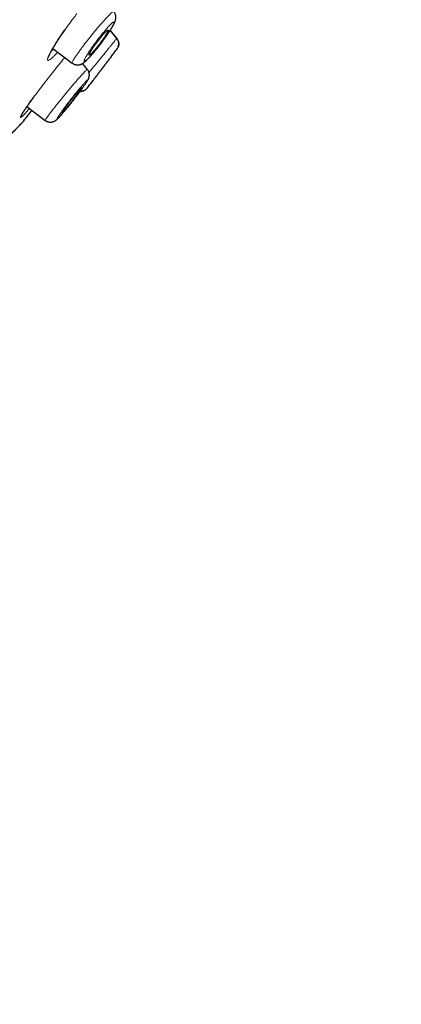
# Model space of a CAD drawing. Header units: millimetres. Extents: x 8 to 1023, y 12 to 832.
# Tile 647 of 656: x 986 to 1008, y 735 to 792. Entities that reach past the tile are written whole.
import ezdxf

# ---------------------------------------------------------------- set-up
doc = ezdxf.new("R2010")
doc.units = ezdxf.units.MM

msp = doc.modelspace()

# ---------------------------------------------------------------- linework, layer by layer
at = {"color": 7, "linetype": 'Continuous', "lineweight": 30}
for p, q in [((991.944, 790.766), (991.563, 791.234)), ((991.942, 790.765), (991.943, 790.766)), ((988.217, 790.124), (988.27, 790.176)), ((988.254, 790.188), (989.376, 789.345)), ((991.961, 790.158), (991.957, 790.153)), ((991.957, 790.153), (991.961, 790.158)), ((991.984, 790.194), (991.961, 790.158)), ((990.251, 788.985), (989.975, 789.324)), ((990.238, 787.908), (990.235, 787.903)), ((990.235, 787.903), (990.238, 787.908)), ((986.768, 786.835), (987.82, 786.045)), ((986.515, 785.936), (986.493, 785.911))]:
    msp.add_line(p, q, dxfattribs=at)
at = {"color": 8, "linetype": 'Continuous', "lineweight": 0}
msp.add_line((991.569, 791.243), (991.95, 790.774), dxfattribs=at)
at = {"color": 7, "linetype": 'Continuous', "lineweight": 30}
for radius, start, end in [(221.7, 322.78458, 322.93055), (221.7, 322.19672, 322.31658), (220, 321.19813, 321.42497)]:
    msp.add_arc((815.065, 923.794), radius, start, end, dxfattribs=at)
at = {"color": 8, "linetype": 'Continuous', "lineweight": 0}
for points, knots in [([(920.476, 762.052), (920.861, 762.354), (921.63, 762.957), (922.832, 763.923), (924.066, 764.935), (925.331, 765.994), (926.626, 767.101), (927.947, 768.253), (929.293, 769.449), (930.661, 770.689), (932.05, 771.971), (933.46, 773.291), (934.889, 774.647), (936.337, 776.038), (937.802, 777.459), (939.286, 778.906), (940.788, 780.375), (942.306, 781.861), (943.839, 783.362), (945.386, 784.872), (946.946, 786.391), (948.516, 787.915), (950.094, 789.441), (951.677, 790.967), (953.265, 792.49), (954.85, 794.011), (956.432, 795.526), (958.007, 797.036), (959.572, 798.538), (961.127, 800.029), (962.668, 801.51), (964.193, 802.977), (965.699, 804.429), (967.185, 805.865), (968.648, 807.282), (970.086, 808.679), (971.499, 810.051), (972.884, 811.397), (974.241, 812.715), (975.567, 814.003), (976.862, 815.259), (978.124, 816.481), (979.35, 817.667), (980.54, 818.816), (981.691, 819.924), (982.801, 820.991), (983.87, 822.014), (984.894, 822.992), (985.874, 823.925), (986.807, 824.811), (987.692, 825.65), (988.528, 826.439), (989.313, 827.179), (990.045, 827.867), (990.724, 828.503), (991.347, 829.086), (991.914, 829.615), (992.423, 830.09), (992.874, 830.511), (993.267, 830.876), (993.601, 831.187), (993.875, 831.442), (994.089, 831.64), (994.245, 831.784), (994.331, 831.864), (994.367, 831.898), (994.357, 831.888), (994.357, 831.888)], [0, 0, 0, 0, 0.015601, 0.031192, 0.046772, 0.062342, 0.077906, 0.093464, 0.10902, 0.124576, 0.140136, 0.155701, 0.171277, 0.186866, 0.202474, 0.218101, 0.233742, 0.249392, 0.26505, 0.280716, 0.296389, 0.312063, 0.327738, 0.343409, 0.359075, 0.37473, 0.390376, 0.406014, 0.421645, 0.437272, 0.452895, 0.468515, 0.484135, 0.499755, 0.515377, 0.531, 0.546624, 0.562251, 0.577879, 0.593511, 0.609145, 0.624781, 0.640418, 0.656056, 0.671696, 0.687336, 0.702976, 0.718615, 0.734254, 0.749892, 0.76553, 0.781166, 0.796802, 0.812436, 0.82807, 0.843703, 0.859335, 0.874966, 0.890596, 0.906225, 0.921854, 0.937483, 0.953111, 0.968739, 0.984368, 0.999997, 1, 1, 1, 1]), ([(921.11, 759.196), (921.275, 759.327), (921.606, 759.589), (922.111, 759.993), (922.622, 760.405), (923.14, 760.826), (923.665, 761.256), (924.186, 761.686), (924.702, 762.116), (925.214, 762.545), (925.73, 762.981), (926.251, 763.424), (926.797, 763.893), (927.369, 764.387), (927.967, 764.908), (928.57, 765.438), (929.178, 765.976), (929.79, 766.524), (930.408, 767.079), (931.03, 767.644), (931.646, 768.207), (932.255, 768.768), (932.858, 769.326), (933.465, 769.892), (934.075, 770.464), (934.689, 771.042), (935.294, 771.616), (935.891, 772.184), (936.479, 772.747), (937.069, 773.314), (937.663, 773.887), (938.282, 774.486), (938.927, 775.113), (939.599, 775.766), (940.275, 776.425), (940.953, 777.087), (941.635, 777.754), (942.32, 778.424), (943.008, 779.097), (943.687, 779.763), (944.358, 780.419), (945.02, 781.067), (945.684, 781.716), (946.351, 782.368), (947.02, 783.02), (947.678, 783.662), (948.325, 784.293), (948.961, 784.912), (949.599, 785.532), (950.238, 786.152), (950.903, 786.797), (951.594, 787.466), (952.312, 788.16), (953.03, 788.853), (953.75, 789.547), (954.47, 790.239), (955.19, 790.932), (955.911, 791.624), (956.618, 792.304), (957.313, 792.972), (957.995, 793.628), (958.677, 794.282), (959.357, 794.936), (960.035, 795.588), (960.7, 796.226), (961.35, 796.851), (961.985, 797.462), (962.618, 798.071), (963.25, 798.678), (963.903, 799.307), (964.579, 799.958), (965.275, 800.629), (965.969, 801.298), (966.659, 801.963), (967.345, 802.626), (968.027, 803.286), (968.705, 803.942), (969.368, 804.584), (970.016, 805.212), (970.648, 805.825), (971.275, 806.435), (971.898, 807.041), (972.517, 807.642), (973.119, 808.228), (973.705, 808.798), (974.274, 809.352), (974.84, 809.902), (975.4, 810.448), (975.978, 811.01), (976.571, 811.587), (977.18, 812.179), (977.782, 812.765), (978.378, 813.345), (978.968, 813.918), (979.55, 814.484), (980.126, 815.043), (980.686, 815.587), (981.229, 816.114), (981.757, 816.625), (982.278, 817.13), (982.792, 817.627), (983.299, 818.118), (983.79, 818.592), (984.264, 819.05), (984.723, 819.492), (985.174, 819.927), (985.619, 820.356), (986.074, 820.793), (986.538, 821.239), (987.01, 821.692), (987.473, 822.136), (987.927, 822.57), (988.372, 822.995), (988.807, 823.411), (989.233, 823.818), (989.643, 824.208), (990.037, 824.583), (990.415, 824.943), (990.784, 825.294), (991.144, 825.636), (991.495, 825.969), (991.831, 826.286), (992.151, 826.589), (992.457, 826.878), (992.754, 827.159), (993.042, 827.431), (993.333, 827.705), (993.625, 827.98), (993.916, 828.254), (994.196, 828.517), (994.465, 828.77), (994.722, 829.012), (994.968, 829.242), (995.202, 829.462), (995.422, 829.668), (995.627, 829.86), (995.817, 830.039), (995.998, 830.207), (996.167, 830.366), (996.326, 830.515), (996.472, 830.651), (996.605, 830.776), (996.726, 830.888), (996.837, 830.992), (996.939, 831.087), (997.034, 831.176), (997.122, 831.259), (997.202, 831.333), (997.269, 831.395), (997.324, 831.447), (997.367, 831.487), (997.398, 831.515), (997.417, 831.533), (997.419, 831.536), (997.42, 831.537)], [0, 0, 0, 0, 0.006532, 0.013065, 0.019599, 0.026134, 0.03267, 0.039204, 0.045365, 0.051525, 0.057684, 0.063843, 0.070002, 0.076875, 0.083748, 0.090621, 0.097494, 0.104366, 0.111239, 0.118112, 0.124985, 0.131517, 0.138049, 0.144581, 0.151114, 0.157647, 0.164181, 0.170342, 0.176503, 0.182666, 0.188829, 0.194992, 0.20187, 0.208747, 0.215624, 0.2225, 0.229375, 0.236249, 0.243123, 0.249997, 0.256529, 0.263061, 0.269593, 0.276125, 0.282657, 0.289189, 0.295348, 0.301507, 0.307667, 0.313827, 0.319987, 0.326862, 0.333739, 0.340616, 0.347494, 0.354372, 0.361251, 0.368128, 0.375004, 0.381538, 0.388072, 0.394605, 0.401137, 0.40767, 0.414202, 0.42036, 0.426519, 0.432677, 0.438836, 0.444995, 0.451868, 0.458742, 0.465616, 0.47249, 0.479365, 0.486241, 0.493117, 0.499994, 0.50653, 0.513067, 0.519604, 0.52614, 0.532675, 0.53921, 0.54537, 0.55153, 0.55769, 0.56385, 0.570009, 0.576883, 0.583757, 0.59063, 0.597504, 0.604377, 0.611251, 0.618125, 0.624999, 0.631532, 0.638065, 0.644599, 0.651133, 0.657667, 0.664203, 0.670366, 0.676529, 0.682693, 0.688856, 0.695017, 0.701894, 0.70877, 0.715645, 0.722519, 0.729394, 0.736268, 0.743142, 0.750015, 0.756547, 0.763079, 0.769612, 0.776144, 0.782676, 0.789209, 0.795368, 0.801528, 0.807689, 0.81385, 0.820011, 0.826888, 0.833767, 0.840646, 0.847525, 0.854402, 0.861279, 0.868155, 0.875031, 0.881564, 0.888097, 0.89463, 0.901163, 0.907695, 0.914227, 0.920386, 0.926545, 0.932704, 0.938863, 0.945023, 0.951897, 0.958772, 0.965647, 0.972523, 0.9794, 0.986277, 0.993155, 1, 1, 1, 1]), ([(1007.355, 816.908), (1007.35, 816.903), (1007.34, 816.893), (1007.259, 816.809), (1007.129, 816.673), (1006.946, 816.483), (1006.711, 816.238), (1006.429, 815.945), (1006.105, 815.609), (1005.743, 815.233), (1005.336, 814.811), (1004.886, 814.343), (1004.383, 813.82), (1003.824, 813.239), (1003.207, 812.597), (1002.544, 811.908), (1001.835, 811.171), (1001.079, 810.385), (1000.291, 809.567), (999.478, 808.722), (998.644, 807.856), (997.777, 806.955), (996.875, 806.018), (995.921, 805.026), (994.913, 803.978), (993.849, 802.873), (992.752, 801.732), (991.621, 800.556), (990.455, 799.344), (989.28, 798.123), (988.101, 796.898), (986.926, 795.677), (985.731, 794.436), (984.517, 793.174), (983.255, 791.863), (981.946, 790.502), (980.591, 789.094), (979.222, 787.671), (977.838, 786.233), (976.44, 784.78), (975.058, 783.344), (973.695, 781.928), (972.356, 780.536), (971.011, 779.139), (969.663, 777.737), (968.762, 776.801), (968.311, 776.332)], [0, 0, 0, 0, 0.023167, 0.046434, 0.069701, 0.092998, 0.116355, 0.139848, 0.161958, 0.183992, 0.205976, 0.227933, 0.249889, 0.273171, 0.296404, 0.319615, 0.342834, 0.36609, 0.38956, 0.41169, 0.433738, 0.455729, 0.477688, 0.49964, 0.522948, 0.546219, 0.569483, 0.592773, 0.616117, 0.639598, 0.66169, 0.683697, 0.705646, 0.727565, 0.749482, 0.772958, 0.796364, 0.819731, 0.843096, 0.866494, 0.889919, 0.911946, 0.933938, 0.955924, 0.977935, 1, 1, 1, 1]), ([(988.328, 790.318), (988.408, 790.446), (988.565, 790.695), (988.859, 791.128), (989.186, 791.583), (989.456, 791.946), (989.613, 792.147), (989.65, 792.195)], [0, 0, 0, 0, 0.238389, 0.465515, 0.691554, 0.926829, 1, 1, 1, 1]), ([(989.377, 789.347), (989.376, 789.347), (989.37, 789.349), (989.371, 789.366), (989.381, 789.402), (989.41, 789.463), (989.46, 789.551), (989.529, 789.662), (989.615, 789.792), (989.719, 789.941), (989.837, 790.104), (989.968, 790.28), (990.108, 790.464), (990.256, 790.655), (990.409, 790.849), (990.565, 791.043), (990.722, 791.233), (990.877, 791.417), (991.027, 791.592), (991.158, 791.741), (991.269, 791.864), (991.362, 791.965), (991.447, 792.054), (991.533, 792.14), (991.614, 792.217), (991.685, 792.278), (991.736, 792.314), (991.766, 792.326), (991.77, 792.317), (991.771, 792.314)], [0, 0, 0, 0, 0.0071844, 0.0382754, 0.0694439, 0.1110724, 0.1527244, 0.1943288, 0.2358582, 0.27731, 0.3187246, 0.3601142, 0.4014572, 0.442732, 0.4839527, 0.5252148, 0.5665731, 0.6080037, 0.6494561, 0.6908916, 0.7219717, 0.7530635, 0.7841785, 0.8153195, 0.8568245, 0.898233, 0.9394378, 0.9803768, 1, 1, 1, 1]), ([(990.851, 790.248), (990.879, 790.284), (990.935, 790.356), (991.02, 790.466), (991.104, 790.578), (991.186, 790.69), (991.266, 790.801), (991.342, 790.909), (991.414, 791.013), (991.481, 791.112), (991.543, 791.207), (991.599, 791.296), (991.648, 791.378), (991.692, 791.453), (991.728, 791.52), (991.756, 791.578), (991.776, 791.625), (991.788, 791.663), (991.791, 791.69), (991.786, 791.706), (991.773, 791.711), (991.752, 791.706), (991.724, 791.69), (991.687, 791.664), (991.643, 791.627), (991.592, 791.579), (991.535, 791.521), (991.471, 791.454), (991.402, 791.379), (991.328, 791.295), (991.251, 791.204), (991.17, 791.108), (991.088, 791.007), (991.004, 790.902), (990.919, 790.794), (990.835, 790.683), (990.751, 790.572), (990.668, 790.459), (990.588, 790.348), (990.511, 790.24), (990.44, 790.136), (990.373, 790.037), (990.311, 789.942), (990.255, 789.853), (990.206, 789.771), (990.162, 789.696), (990.126, 789.629), (990.098, 789.571), (990.077, 789.523), (990.066, 789.486), (990.062, 789.459), (990.067, 789.443), (990.08, 789.437), (990.101, 789.442), (990.13, 789.458), (990.166, 789.485), (990.21, 789.522), (990.261, 789.57), (990.319, 789.628), (990.383, 789.696), (990.452, 789.772), (990.526, 789.855), (990.604, 789.946), (990.684, 790.042), (990.767, 790.143), (990.823, 790.213), (990.851, 790.248)], [0, 0, 0, 0, 0.015601, 0.031132, 0.046741, 0.062575, 0.078384, 0.093962, 0.10946, 0.125031, 0.14064, 0.156161, 0.171738, 0.187514, 0.203294, 0.218858, 0.23436, 0.249951, 0.265412, 0.281137, 0.296789, 0.312422, 0.328327, 0.343927, 0.359382, 0.374857, 0.39047, 0.405989, 0.421567, 0.437357, 0.453183, 0.46877, 0.484276, 0.499862, 0.515489, 0.531044, 0.546676, 0.562534, 0.57837, 0.593955, 0.609439, 0.624977, 0.64061, 0.656143, 0.671719, 0.687481, 0.703337, 0.718937, 0.734431, 0.749976, 0.765596, 0.781123, 0.796706, 0.812493, 0.828305, 0.843878, 0.859372, 0.874949, 0.89038, 0.906154, 0.921796, 0.93743, 0.953329, 0.96895, 0.984452, 1, 1, 1, 1]), ([(988.546, 789.969), (988.53, 789.951), (988.456, 789.872), (988.344, 789.761), (988.214, 789.639), (988.111, 789.556), (988.033, 789.508), (987.981, 789.496), (987.955, 789.519), (987.952, 789.574), (987.975, 789.66), (988.024, 789.778), (988.099, 789.927), (988.199, 790.106), (988.284, 790.246), (988.328, 790.318)], [0, 0, 0, 0, 0.023963, 0.107924, 0.189095, 0.268778, 0.348349, 0.429188, 0.512612, 0.596407, 0.677491, 0.757095, 0.836519, 0.91707, 1, 1, 1, 1]), ([(990.345, 788.8), (990.376, 788.838), (990.456, 788.936), (990.592, 789.104), (990.751, 789.299), (990.91, 789.494), (991.065, 789.685), (991.214, 789.868), (991.354, 790.04), (991.484, 790.2), (991.602, 790.345), (991.705, 790.473), (991.792, 790.58), (991.862, 790.666), (991.911, 790.726), (991.938, 790.759), (991.941, 790.764), (991.942, 790.765)], [0, 0, 0, 0, 0.044259, 0.116733, 0.190079, 0.263396, 0.335761, 0.407554, 0.479118, 0.550788, 0.622917, 0.695215, 0.767103, 0.8388, 0.91051, 0.982453, 1, 1, 1, 1]), ([(988.159, 790.02), (988.181, 790.037), (988.22, 790.066), (988.278, 790.125), (988.304, 790.151)], [0, 0, 0, 0, 0.551759, 1, 1, 1, 1]), ([(991.957, 790.153), (991.957, 790.153), (991.955, 790.151), (991.945, 790.137), (991.924, 790.11), (991.895, 790.072), (991.859, 790.024), (991.815, 789.967), (991.765, 789.902), (991.708, 789.828), (991.646, 789.747), (991.579, 789.658), (991.505, 789.563), (991.428, 789.462), (991.347, 789.356), (991.265, 789.249), (991.182, 789.141), (991.099, 789.031), (991.015, 788.922), (990.932, 788.813), (990.85, 788.706), (990.769, 788.601), (990.692, 788.5), (990.619, 788.405), (990.551, 788.316), (990.488, 788.234), (990.431, 788.16), (990.381, 788.094), (990.337, 788.037), (990.3, 787.989), (990.271, 787.951), (990.251, 787.924), (990.24, 787.91), (990.239, 787.908), (990.238, 787.908)], [0, 0, 0, 0, 0.003269, 0.036011, 0.069041, 0.102686, 0.136154, 0.169149, 0.201992, 0.235005, 0.267684, 0.300412, 0.333519, 0.367323, 0.400967, 0.434032, 0.466829, 0.499674, 0.532541, 0.565331, 0.59837, 0.631976, 0.665627, 0.698699, 0.731509, 0.76438, 0.79753, 0.830479, 0.863555, 0.897086, 0.930703, 0.963782, 0.996647, 1, 1, 1, 1]), ([(987.136, 787.349), (987.187, 787.418), (987.288, 787.555), (987.451, 787.773), (987.622, 787.998), (987.799, 788.228), (987.979, 788.461), (988.16, 788.692), (988.342, 788.921), (988.521, 789.146), (988.697, 789.362), (988.84, 789.537), (988.92, 789.633), (988.948, 789.667)], [0, 0, 0, 0, 0.095709, 0.190267, 0.284743, 0.38021, 0.475882, 0.570499, 0.66508, 0.760646, 0.856009, 0.950438, 1, 1, 1, 1]), ([(987.821, 786.047), (987.82, 786.047), (987.816, 786.047), (987.823, 786.064), (987.842, 786.098), (987.88, 786.157), (987.941, 786.243), (988.014, 786.342), (988.092, 786.446), (988.172, 786.551), (988.261, 786.665), (988.368, 786.801), (988.495, 786.96), (988.642, 787.143), (988.795, 787.331), (988.951, 787.521), (989.109, 787.712), (989.266, 787.9), (989.42, 788.082), (989.568, 788.255), (989.695, 788.402), (989.802, 788.524), (989.891, 788.624), (989.971, 788.713), (990.05, 788.799), (990.123, 788.877), (990.186, 788.939), (990.225, 788.974), (990.246, 788.988), (990.249, 788.985), (990.25, 788.984)], [0, 0, 0, 0, 0.012694, 0.043944, 0.075214, 0.116936, 0.158674, 0.200383, 0.231641, 0.262876, 0.294096, 0.325321, 0.366939, 0.408489, 0.449878, 0.491025, 0.532113, 0.57348, 0.61504, 0.656643, 0.698128, 0.729098, 0.759938, 0.790843, 0.821853, 0.863326, 0.904891, 0.946471, 0.97765, 1, 1, 1, 1]), ([(990.247, 788.325), (990.251, 788.333), (990.259, 788.351), (990.261, 788.364), (990.255, 788.368), (990.24, 788.36), (990.217, 788.342), (990.187, 788.314), (990.148, 788.275), (990.102, 788.225), (990.05, 788.167), (989.991, 788.1), (989.925, 788.024), (989.854, 787.94), (989.779, 787.85), (989.7, 787.755), (989.619, 787.656), (989.536, 787.552), (989.451, 787.445), (989.365, 787.337), (989.279, 787.227), (989.194, 787.117), (989.111, 787.009), (989.03, 786.903), (988.954, 786.801), (988.882, 786.704), (988.815, 786.611), (988.753, 786.525), (988.696, 786.445), (988.646, 786.373), (988.603, 786.309), (988.567, 786.253), (988.54, 786.208), (988.521, 786.174), (988.51, 786.149), (988.508, 786.135), (988.514, 786.132), (988.529, 786.139), (988.551, 786.157), (988.582, 786.186), (988.62, 786.225), (988.666, 786.274), (988.719, 786.332), (988.778, 786.4), (988.844, 786.476), (988.915, 786.559), (988.99, 786.649), (989.068, 786.744), (989.149, 786.844), (989.233, 786.947), (989.318, 787.054), (989.403, 787.162), (989.489, 787.272), (989.574, 787.382), (989.658, 787.491), (989.738, 787.596), (989.814, 787.698), (989.886, 787.795), (989.954, 787.887), (990.016, 787.974), (990.072, 788.054), (990.122, 788.126), (990.166, 788.191), (990.202, 788.246), (990.229, 788.292), (990.241, 788.314), (990.247, 788.325)], [0, 0, 0, 0, 0.015636, 0.031188, 0.046807, 0.062642, 0.078441, 0.094012, 0.109513, 0.125103, 0.140643, 0.156136, 0.171734, 0.187585, 0.203394, 0.218959, 0.234438, 0.249988, 0.265444, 0.281214, 0.296837, 0.312441, 0.328334, 0.343939, 0.359411, 0.374905, 0.390539, 0.406071, 0.421647, 0.437412, 0.453231, 0.468819, 0.484329, 0.499918, 0.51556, 0.531113, 0.546731, 0.562566, 0.578452, 0.594055, 0.609533, 0.625048, 0.640647, 0.656163, 0.671746, 0.687544, 0.703307, 0.718866, 0.734376, 0.749995, 0.765524, 0.781013, 0.796611, 0.812465, 0.828284, 0.843857, 0.859337, 0.874879, 0.890347, 0.906113, 0.921746, 0.937346, 0.953306, 0.968964, 0.984475, 1, 1, 1, 1]), ([(986.914, 786.725), (986.896, 786.705), (986.826, 786.625), (986.724, 786.511), (986.618, 786.397), (986.539, 786.317), (986.481, 786.263), (986.438, 786.228), (986.406, 786.21), (986.391, 786.216), (986.4, 786.255), (986.436, 786.327), (986.496, 786.429), (986.581, 786.562), (986.689, 786.724), (986.819, 786.911), (986.967, 787.118), (987.08, 787.272), (987.136, 787.349)], [0, 0, 0, 0, 0.023718, 0.093128, 0.162734, 0.215328, 0.267421, 0.319475, 0.371957, 0.442128, 0.511573, 0.581329, 0.651218, 0.72062, 0.790609, 0.86064, 0.930099, 1, 1, 1, 1])]:
    msp.add_open_spline(points, degree=3, knots=knots, dxfattribs=at)
at = {"color": 7, "linetype": 'Continuous', "lineweight": 30}
for points, knots in [([(994.358, 831.886), (994.066, 831.708), (993.22, 831.19), (991.829, 830.315), (990.182, 829.264), (988.545, 828.198), (986.916, 827.119), (985.295, 826.027), (983.629, 824.887), (981.917, 823.697), (980.161, 822.458), (978.414, 821.206), (976.675, 819.942), (974.944, 818.666), (973.222, 817.379), (971.509, 816.08), (969.803, 814.771), (968.106, 813.451), (966.426, 812.129), (964.765, 810.804), (963.121, 809.478), (961.485, 808.142), (959.783, 806.736), (958.016, 805.258), (956.185, 803.707), (954.366, 802.144), (952.556, 800.57), (950.757, 798.984), (948.969, 797.387), (947.191, 795.778), (945.397, 794.132), (943.585, 792.448), (941.758, 790.725), (939.944, 788.989), (938.141, 787.239), (936.351, 785.476), (934.63, 783.754), (932.975, 782.075), (931.386, 780.439), (929.809, 778.792), (928.244, 777.131), (927.179, 775.99), (926.639, 775.4), (926.612, 775.37)], [0, 0, 0, 0, 0.0115709, 0.0336495, 0.0557295, 0.0778111, 0.0998945, 0.1219795, 0.144066, 0.1683622, 0.1926589, 0.216956, 0.2412539, 0.2655527, 0.2898526, 0.3141539, 0.3384564, 0.3627602, 0.3870652, 0.4109369, 0.4348087, 0.4586798, 0.4825497, 0.509672, 0.5367906, 0.5639045, 0.5910128, 0.6181159, 0.6452151, 0.6723114, 0.699406, 0.7277903, 0.7561755, 0.784563, 0.8129538, 0.8413489, 0.869749, 0.8955164, 0.9212898, 0.9470701, 0.9728583, 0.9986536, 1, 1, 1, 1]), ([(936.072, 745.296), (936.47, 745.71), (937.266, 746.537), (938.531, 747.852), (939.846, 749.218), (941.213, 750.639), (942.628, 752.11), (944.089, 753.627), (945.592, 755.19), (947.135, 756.793), (948.715, 758.435), (950.33, 760.114), (951.977, 761.825), (953.651, 763.565), (955.351, 765.332), (957.073, 767.121), (958.813, 768.929), (960.569, 770.754), (962.336, 772.591), (964.113, 774.437), (965.895, 776.289), (967.68, 778.143), (969.463, 779.997), (971.242, 781.845), (973.013, 783.686), (974.773, 785.515), (976.519, 787.329), (978.247, 789.125), (979.954, 790.899), (981.637, 792.649), (983.293, 794.369), (984.919, 796.059), (986.511, 797.713), (988.066, 799.329), (989.583, 800.905), (991.057, 802.438), (992.487, 803.924), (993.87, 805.361), (995.203, 806.746), (996.483, 808.076), (997.708, 809.349), (998.875, 810.562), (999.982, 811.713), (1001.029, 812.8), (1002.012, 813.822), (1002.93, 814.777), (1003.782, 815.662), (1004.565, 816.476), (1005.278, 817.216), (1005.919, 817.882), (1006.486, 818.472), (1006.98, 818.985), (1007.4, 819.422), (1007.745, 819.78), (1008.015, 820.061), (1008.206, 820.259), (1008.319, 820.376), (1008.333, 820.391), (1008.339, 820.397)], [0, 0, 0, 0, 0.017949, 0.035899, 0.053848, 0.071796, 0.089744, 0.107692, 0.12564, 0.143589, 0.161537, 0.179486, 0.197437, 0.215386, 0.233334, 0.251282, 0.269229, 0.287177, 0.305125, 0.323073, 0.341022, 0.358972, 0.376921, 0.39487, 0.412819, 0.430768, 0.448717, 0.466666, 0.484614, 0.502563, 0.520512, 0.538461, 0.55641, 0.574358, 0.592307, 0.610256, 0.628204, 0.646152, 0.664101, 0.682049, 0.699998, 0.717947, 0.735896, 0.753845, 0.771794, 0.789744, 0.807694, 0.825644, 0.843594, 0.861544, 0.879492, 0.897439, 0.915386, 0.933333, 0.951281, 0.969228, 0.987177, 1, 1, 1, 1]), ([(1007.955, 818.001), (1007.952, 817.998), (1007.945, 817.991), (1007.888, 817.932), (1007.79, 817.829), (1007.651, 817.684), (1007.472, 817.497), (1007.253, 817.27), (1007.003, 817.01), (1006.727, 816.723), (1006.428, 816.413), (1006.098, 816.07), (1005.737, 815.696), (1005.346, 815.29), (1004.909, 814.836), (1004.424, 814.332), (1003.889, 813.776), (1003.319, 813.183), (1002.715, 812.556), (1002.077, 811.894), (1001.405, 811.195), (1000.718, 810.481), (1000.021, 809.757), (999.319, 809.027), (998.591, 808.271), (997.839, 807.489), (997.061, 806.68), (996.236, 805.823), (995.362, 804.914), (994.437, 803.952), (993.486, 802.964), (992.51, 801.949), (991.508, 800.907), (990.479, 799.838), (989.455, 798.773), (988.439, 797.719), (987.439, 796.68), (986.426, 795.627), (985.399, 794.56), (984.358, 793.479), (983.274, 792.352), (982.146, 791.179), (980.973, 789.96), (979.787, 788.728), (978.588, 787.481), (977.377, 786.222), (976.151, 784.948), (974.948, 783.698), (973.773, 782.477), (972.63, 781.29), (971.486, 780.102), (970.341, 778.911), (969.193, 777.72), (968.012, 776.492), (966.798, 775.23), (965.552, 773.935), (964.307, 772.641), (963.064, 771.348), (961.822, 770.056), (960.582, 768.768), (959.383, 767.522), (958.228, 766.322), (957.119, 765.17), (956.021, 764.03), (954.935, 762.902), (953.86, 761.785), (952.764, 760.646), (951.65, 759.488), (950.519, 758.312), (949.404, 757.153), (948.306, 756.011), (947.224, 754.886), (946.161, 753.781), (945.15, 752.731), (944.191, 751.735), (943.283, 750.792), (942.397, 749.871), (941.532, 748.973), (940.688, 748.096), (939.842, 747.217), (938.997, 746.339), (938.155, 745.464), (937.342, 744.619), (936.558, 743.803), (935.802, 743.016), (935.077, 742.263), (934.405, 741.565), (933.785, 740.921), (933.213, 740.327), (932.671, 739.764), (932.158, 739.231), (931.675, 738.729), (931.208, 738.243), (930.76, 737.778), (930.336, 737.336), (929.949, 736.934), (929.599, 736.571), (929.287, 736.247), (929.014, 735.962), (928.785, 735.725), (928.599, 735.531), (928.451, 735.377), (928.335, 735.257), (928.254, 735.173), (928.205, 735.122), (928.199, 735.116), (928.196, 735.113)], [0, 0, 0, 0, 0.006135, 0.016217, 0.026304, 0.036404, 0.046526, 0.05668, 0.066818, 0.076063, 0.085274, 0.094459, 0.103624, 0.112777, 0.121925, 0.132049, 0.142136, 0.152197, 0.162242, 0.172278, 0.182316, 0.192415, 0.201667, 0.210899, 0.22012, 0.229337, 0.238557, 0.247788, 0.257826, 0.267851, 0.277872, 0.2879, 0.297944, 0.308013, 0.318163, 0.32745, 0.336704, 0.345934, 0.355148, 0.364354, 0.37356, 0.38357, 0.393569, 0.40357, 0.413583, 0.423618, 0.433687, 0.443825, 0.453097, 0.462341, 0.471565, 0.480779, 0.489991, 0.49921, 0.509223, 0.519234, 0.529254, 0.539294, 0.549365, 0.55948, 0.569605, 0.578847, 0.588061, 0.597255, 0.606437, 0.615617, 0.624803, 0.634833, 0.644865, 0.654907, 0.664972, 0.675069, 0.685209, 0.695303, 0.70451, 0.713698, 0.722877, 0.732052, 0.741232, 0.750423, 0.760451, 0.770488, 0.780541, 0.790622, 0.80074, 0.810904, 0.821006, 0.830215, 0.839407, 0.848589, 0.857768, 0.86695, 0.876144, 0.886219, 0.896279, 0.906334, 0.916393, 0.926465, 0.936559, 0.946628, 0.955831, 0.965027, 0.974221, 0.983422, 0.992637, 1, 1, 1, 1]), ([(968.171, 776.466), (968.655, 776.968), (969.621, 777.972), (971.066, 779.474), (972.506, 780.971), (973.942, 782.463), (975.372, 783.948), (976.766, 785.398), (978.123, 786.808), (979.44, 788.177), (980.744, 789.532), (982.036, 790.874), (983.333, 792.223), (984.634, 793.574), (985.933, 794.925), (987.21, 796.252), (988.465, 797.556), (989.697, 798.835), (990.879, 800.064), (992.01, 801.239), (993.088, 802.36), (994.136, 803.449), (995.154, 804.508), (996.157, 805.55), (997.14, 806.572), (998.102, 807.571), (999.025, 808.53), (999.91, 809.449), (1000.754, 810.326), (1001.541, 811.144), (1002.27, 811.902), (1002.942, 812.601), (1003.574, 813.257), (1004.163, 813.87), (1004.719, 814.447), (1005.237, 814.986), (1005.715, 815.482), (1006.144, 815.927), (1006.524, 816.321), (1006.853, 816.663), (1007.126, 816.946), (1007.344, 817.174), (1007.51, 817.347), (1007.63, 817.473), (1007.697, 817.543), (1007.726, 817.573), (1007.718, 817.564), (1007.717, 817.564)], [0, 0, 0, 0, 0.023349, 0.046639, 0.069907, 0.093188, 0.116518, 0.139906, 0.161922, 0.183919, 0.205924, 0.227969, 0.25008, 0.273275, 0.296464, 0.319678, 0.342952, 0.366316, 0.389757, 0.411813, 0.433839, 0.455863, 0.47791, 0.500007, 0.523173, 0.546351, 0.569571, 0.592863, 0.616255, 0.639678, 0.661697, 0.683692, 0.705687, 0.727708, 0.74978, 0.772936, 0.796126, 0.819382, 0.842731, 0.866202, 0.889712, 0.911768, 0.933753, 0.955691, 0.977606, 0.999524, 1, 1, 1, 1]), ([(989.376, 789.345), (989.395, 789.333), (989.43, 789.308), (989.484, 789.282), (989.534, 789.264), (989.576, 789.253), (989.61, 789.247), (989.646, 789.243), (989.688, 789.241), (989.741, 789.244), (989.792, 789.252), (989.837, 789.263), (989.874, 789.276), (989.912, 789.291), (989.951, 789.31), (989.992, 789.333), (990.031, 789.359), (990.07, 789.388), (990.107, 789.418), (990.141, 789.447), (990.175, 789.478), (990.208, 789.509), (990.245, 789.545), (990.283, 789.584), (990.32, 789.622), (990.353, 789.657), (990.382, 789.688), (990.407, 789.716), (990.432, 789.743), (990.457, 789.771), (990.493, 789.813), (990.543, 789.87), (990.604, 789.942), (990.664, 790.015), (990.726, 790.09), (990.793, 790.173), (990.867, 790.266), (990.944, 790.365), (991.022, 790.466), (991.099, 790.569), (991.173, 790.669), (991.241, 790.763), (991.303, 790.85), (991.364, 790.936), (991.427, 791.028), (991.488, 791.119), (991.546, 791.207), (991.595, 791.284), (991.637, 791.35), (991.672, 791.409), (991.699, 791.455), (991.72, 791.492), (991.736, 791.521), (991.751, 791.548), (991.764, 791.573), (991.777, 791.597), (991.79, 791.624), (991.805, 791.654), (991.819, 791.686), (991.833, 791.718), (991.844, 791.748), (991.854, 791.775), (991.863, 791.803), (991.871, 791.835), (991.88, 791.875), (991.888, 791.926), (991.891, 791.981), (991.889, 792.033), (991.882, 792.083), (991.869, 792.138), (991.848, 792.197), (991.817, 792.259), (991.788, 792.297), (991.774, 792.317)], [0, 0, 0, 0, 0.012975, 0.02466, 0.034826, 0.043305, 0.049987, 0.054859, 0.064416, 0.07568, 0.086863, 0.096654, 0.105268, 0.113406, 0.1252, 0.138586, 0.15502, 0.170324, 0.185208, 0.202633, 0.215135, 0.229359, 0.245373, 0.261626, 0.275804, 0.288588, 0.299085, 0.308099, 0.317054, 0.325975, 0.334865, 0.355695, 0.376364, 0.395019, 0.413795, 0.434397, 0.457151, 0.482064, 0.504493, 0.528465, 0.553919, 0.573916, 0.594693, 0.616185, 0.636959, 0.662682, 0.686183, 0.707489, 0.726622, 0.743718, 0.760554, 0.770123, 0.779798, 0.789277, 0.797967, 0.805992, 0.815352, 0.826031, 0.838377, 0.850241, 0.860973, 0.870569, 0.879415, 0.889207, 0.899807, 0.914659, 0.928678, 0.937973, 0.948103, 0.959467, 0.972004, 0.985582, 1, 1, 1, 1]), ([(988.348, 790.345), (988.374, 790.386), (988.425, 790.468), (988.506, 790.595), (988.589, 790.722), (988.673, 790.848), (988.756, 790.972), (988.839, 791.092), (988.905, 791.188), (988.944, 791.243), (988.956, 791.259)], [0, 0, 0, 0, 0.153149, 0.300563, 0.442282, 0.578319, 0.708677, 0.833359, 0.952373, 1, 1, 1, 1]), ([(990.932, 790.714), (990.912, 790.689), (990.872, 790.637), (990.811, 790.557), (990.75, 790.475), (990.691, 790.393), (990.634, 790.313), (990.581, 790.236), (990.532, 790.162), (990.488, 790.093), (990.449, 790.031), (990.416, 789.974), (990.389, 789.925), (990.369, 789.883), (990.356, 789.85), (990.349, 789.825), (990.349, 789.809), (990.356, 789.802), (990.369, 789.803), (990.39, 789.814), (990.416, 789.834), (990.448, 789.862), (990.486, 789.898), (990.53, 789.942), (990.578, 789.994), (990.63, 790.052), (990.686, 790.117), (990.744, 790.187), (990.805, 790.262), (990.868, 790.34), (990.93, 790.421), (990.993, 790.503), (991.054, 790.586), (991.113, 790.667), (991.17, 790.748), (991.223, 790.825), (991.272, 790.898), (991.315, 790.966), (991.354, 791.029), (991.386, 791.085), (991.413, 791.133), (991.432, 791.174), (991.446, 791.207), (991.452, 791.232), (991.451, 791.247), (991.444, 791.254), (991.43, 791.251), (991.409, 791.24), (991.383, 791.22), (991.35, 791.192), (991.311, 791.155), (991.268, 791.11), (991.219, 791.058), (991.167, 790.999), (991.112, 790.935), (991.053, 790.865), (990.993, 790.792), (990.953, 790.74), (990.932, 790.714)], [0, 0, 0, 0, 0.017392, 0.034785, 0.052967, 0.071207, 0.08939, 0.107555, 0.125778, 0.143944, 0.161968, 0.180048, 0.198072, 0.215894, 0.233771, 0.251592, 0.269238, 0.286939, 0.304584, 0.322155, 0.339781, 0.357351, 0.37498, 0.392665, 0.410293, 0.428091, 0.445946, 0.463744, 0.481749, 0.499814, 0.517819, 0.535977, 0.554194, 0.572352, 0.590538, 0.608782, 0.626968, 0.645047, 0.663182, 0.681261, 0.699148, 0.71709, 0.734976, 0.752669, 0.770416, 0.788109, 0.805689, 0.823324, 0.840903, 0.858499, 0.876151, 0.893746, 0.911439, 0.929189, 0.946882, 0.964569, 0.982312, 1, 1, 1, 1]), ([(988.019, 789.716), (988.019, 789.717), (988.019, 789.718), (988.023, 789.73), (988.028, 789.746), (988.037, 789.769), (988.05, 789.801), (988.07, 789.847), (988.1, 789.908), (988.128, 789.962), (988.15, 790.004), (988.166, 790.033), (988.184, 790.066), (988.206, 790.105), (988.233, 790.152), (988.266, 790.208), (988.304, 790.272), (988.333, 790.32), (988.348, 790.345)], [0, 0, 0, 0, 0.048802, 0.09884, 0.154493, 0.215178, 0.276908, 0.380488, 0.483307, 0.580844, 0.615971, 0.650953, 0.691596, 0.739257, 0.793932, 0.855615, 0.924304, 1, 1, 1, 1]), ([(991.957, 790.153), (991.97, 790.172), (991.995, 790.207), (992.021, 790.263), (992.039, 790.314), (992.049, 790.359), (992.055, 790.397), (992.057, 790.432), (992.058, 790.472), (992.054, 790.52), (992.044, 790.571), (992.029, 790.622), (992.008, 790.671), (991.981, 790.721), (991.957, 790.752), (991.945, 790.768)], [0, 0, 0, 0, 0.103221, 0.196743, 0.278767, 0.348043, 0.403787, 0.450678, 0.509673, 0.582908, 0.669882, 0.743567, 0.823773, 0.909617, 1, 1, 1, 1]), ([(991.95, 790.774), (991.965, 790.753), (991.997, 790.71), (992.032, 790.635), (992.055, 790.553), (992.064, 790.468), (992.058, 790.382), (992.043, 790.314), (992.026, 790.278), (992.021, 790.267)], [0, 0, 0, 0, 0.146568, 0.299365, 0.456616, 0.616194, 0.775772, 0.933026, 1, 1, 1, 1]), ([(991.5, 789.551), (991.487, 789.535), (991.462, 789.501), (991.421, 789.448), (991.381, 789.395), (991.341, 789.344), (991.299, 789.289), (991.256, 789.232), (991.211, 789.174), (991.166, 789.115), (991.119, 789.054), (991.072, 788.993), (991.026, 788.932), (990.98, 788.872), (990.934, 788.812), (990.889, 788.754), (990.846, 788.698), (990.805, 788.644), (990.765, 788.592), (990.727, 788.542), (990.692, 788.497), (990.66, 788.455), (990.63, 788.416), (990.604, 788.381), (990.581, 788.351), (990.561, 788.325), (990.545, 788.304), (990.532, 788.288), (990.524, 788.276), (990.519, 788.27), (990.519, 788.27), (990.519, 788.27)], [0, 0, 0, 0, 0.043179, 0.086859, 0.120792, 0.154724, 0.189651, 0.224578, 0.258512, 0.292445, 0.327365, 0.362285, 0.396089, 0.429893, 0.464671, 0.499449, 0.533052, 0.566654, 0.60122, 0.635786, 0.669202, 0.702618, 0.736993, 0.771368, 0.804694, 0.838019, 0.872307, 0.906594, 0.939963, 0.973333, 1, 1, 1, 1]), ([(991.618, 789.705), (991.619, 789.706), (991.62, 789.708), (991.618, 789.706), (991.613, 789.698), (991.603, 789.686), (991.59, 789.668), (991.573, 789.646), (991.552, 789.619), (991.528, 789.588), (991.51, 789.564), (991.5, 789.551)], [0, 0, 0, 0, 0.10529, 0.215527, 0.325764, 0.439223, 0.552682, 0.662913, 0.773144, 0.886572, 1, 1, 1, 1]), ([(987.82, 786.045), (987.84, 786.031), (987.876, 786.006), (987.926, 785.983), (987.961, 785.97), (987.988, 785.962), (988.023, 785.953), (988.071, 785.946), (988.13, 785.943), (988.188, 785.947), (988.239, 785.957), (988.283, 785.969), (988.329, 785.987), (988.375, 786.009), (988.418, 786.036), (988.454, 786.063), (988.484, 786.087), (988.509, 786.11), (988.535, 786.134), (988.556, 786.156), (988.577, 786.177), (988.599, 786.2), (988.623, 786.225), (988.649, 786.253), (988.678, 786.285), (988.711, 786.322), (988.75, 786.365), (988.799, 786.422), (988.86, 786.494), (988.934, 786.582), (989.01, 786.673), (989.084, 786.763), (989.156, 786.852), (989.231, 786.945), (989.307, 787.041), (989.381, 787.134), (989.45, 787.222), (989.513, 787.303), (989.57, 787.378), (989.621, 787.445), (989.667, 787.504), (989.707, 787.557), (989.74, 787.602), (989.769, 787.639), (989.792, 787.67), (989.812, 787.697), (989.833, 787.726), (989.859, 787.76), (989.89, 787.802), (989.926, 787.85), (989.966, 787.905), (990.009, 787.964), (990.053, 788.025), (990.095, 788.085), (990.134, 788.142), (990.17, 788.194), (990.201, 788.242), (990.228, 788.284), (990.25, 788.32), (990.268, 788.351), (990.283, 788.377), (990.299, 788.408), (990.317, 788.445), (990.332, 788.483), (990.342, 788.516), (990.35, 788.544), (990.355, 788.57), (990.36, 788.597), (990.363, 788.623), (990.364, 788.65), (990.364, 788.678), (990.363, 788.71), (990.358, 788.747), (990.349, 788.794), (990.33, 788.853), (990.299, 788.92), (990.268, 788.962), (990.251, 788.985)], [0, 0, 0, 0, 0.0136216, 0.0245075, 0.0300453, 0.0348073, 0.0397948, 0.0504676, 0.0620315, 0.0731979, 0.0831865, 0.0919893, 0.0997968, 0.1123524, 0.1268791, 0.1390942, 0.1526337, 0.1672707, 0.1803116, 0.1913548, 0.2006726, 0.2137399, 0.2254481, 0.2387326, 0.2518592, 0.2666524, 0.2831206, 0.3007696, 0.3255245, 0.3516197, 0.3790876, 0.4006101, 0.4229301, 0.446057, 0.4694748, 0.4914526, 0.5118582, 0.5306929, 0.5479499, 0.5636196, 0.5776904, 0.5901519, 0.6009957, 0.6102155, 0.6178075, 0.6238022, 0.630537, 0.6394463, 0.6505202, 0.6637449, 0.6791032, 0.6965766, 0.716151, 0.7373753, 0.7573647, 0.7777412, 0.796572, 0.8142688, 0.8309459, 0.8435634, 0.8557924, 0.8682013, 0.8819817, 0.8930914, 0.9026645, 0.9104298, 0.9164016, 0.9213581, 0.9271009, 0.9320064, 0.937434, 0.9433843, 0.9500094, 0.9588904, 0.9703509, 0.9841763, 1, 1, 1, 1]), ([(989.573, 787.549), (989.555, 787.526), (989.517, 787.48), (989.458, 787.407), (989.396, 787.329), (989.332, 787.249), (989.269, 787.168), (989.208, 787.088), (989.148, 787.009), (989.091, 786.933), (989.037, 786.861), (988.987, 786.793), (988.943, 786.731), (988.903, 786.675), (988.87, 786.625), (988.842, 786.583), (988.822, 786.549), (988.807, 786.524), (988.8, 786.506), (988.8, 786.498), (988.806, 786.499), (988.82, 786.508), (988.84, 786.526), (988.867, 786.553), (988.9, 786.588), (988.939, 786.631), (988.983, 786.682), (989.032, 786.739), (989.085, 786.802), (989.142, 786.871), (989.202, 786.944), (989.264, 787.02), (989.327, 787.099), (989.39, 787.179), (989.453, 787.26), (989.515, 787.34), (989.574, 787.419), (989.631, 787.494), (989.685, 787.567), (989.734, 787.634), (989.778, 787.696), (989.817, 787.752), (989.85, 787.801), (989.877, 787.842), (989.898, 787.875), (989.912, 787.901), (989.918, 787.917), (989.918, 787.925), (989.911, 787.924), (989.897, 787.914), (989.876, 787.895), (989.849, 787.868), (989.816, 787.832), (989.777, 787.789), (989.732, 787.738), (989.683, 787.681), (989.63, 787.618), (989.592, 787.572), (989.573, 787.549)], [0, 0, 0, 0, 0.017088, 0.034177, 0.052216, 0.070312, 0.088351, 0.106389, 0.124483, 0.142521, 0.160487, 0.178511, 0.196477, 0.214336, 0.23225, 0.250108, 0.267868, 0.285683, 0.303442, 0.321155, 0.338924, 0.356636, 0.374374, 0.392169, 0.409907, 0.427732, 0.445615, 0.463441, 0.481378, 0.499373, 0.517311, 0.535334, 0.553416, 0.57144, 0.589486, 0.607589, 0.625635, 0.64363, 0.661682, 0.679677, 0.697571, 0.71552, 0.733414, 0.7512, 0.769043, 0.786829, 0.804548, 0.822324, 0.840043, 0.857766, 0.875544, 0.893266, 0.911037, 0.928866, 0.946637, 0.964406, 0.982231, 1, 1, 1, 1]), ([(990.235, 787.903), (990.222, 787.888), (990.196, 787.856), (990.149, 787.815), (990.1, 787.782), (990.052, 787.756), (990.005, 787.737), (989.956, 787.722), (989.906, 787.713), (989.861, 787.709), (989.833, 787.71), (989.822, 787.71)], [0, 0, 0, 0, 0.126435, 0.25824, 0.394678, 0.499524, 0.605989, 0.713562, 0.821697, 0.929832, 1, 1, 1, 1]), ([(989.826, 787.716), (989.829, 787.716), (989.844, 787.715), (989.875, 787.716), (989.922, 787.72), (989.978, 787.732), (990.036, 787.752), (990.092, 787.78), (990.144, 787.813), (990.195, 787.856), (990.223, 787.89), (990.238, 787.908)], [0, 0, 0, 0, 0.018933, 0.096956, 0.195234, 0.317158, 0.46157, 0.583351, 0.71504, 0.854699, 1, 1, 1, 1]), ([(986.453, 786.344), (986.453, 786.344), (986.453, 786.344), (986.455, 786.349), (986.46, 786.359), (986.466, 786.37), (986.472, 786.381), (986.478, 786.392), (986.484, 786.402), (986.49, 786.411), (986.496, 786.423), (986.505, 786.437), (986.516, 786.455), (986.53, 786.478), (986.548, 786.507), (986.569, 786.54), (986.597, 786.583), (986.631, 786.635), (986.675, 786.7), (986.727, 786.776), (986.784, 786.858), (986.845, 786.945), (986.909, 787.035), (986.98, 787.135), (987.06, 787.245), (987.118, 787.324), (987.148, 787.365)], [0, 0, 0, 0, 0.025101, 0.056081, 0.087644, 0.117449, 0.143478, 0.165717, 0.182416, 0.196183, 0.212005, 0.232485, 0.25763, 0.286872, 0.320629, 0.358911, 0.401729, 0.455907, 0.515972, 0.581937, 0.653802, 0.715542, 0.781044, 0.850296, 0.923284, 1, 1, 1, 1]), ([(985.483, 784.863), (985.556, 784.938), (985.703, 785.091), (985.893, 785.289), (986.061, 785.464), (986.202, 785.611), (986.317, 785.731), (986.406, 785.823), (986.468, 785.887), (986.501, 785.922), (986.505, 785.926), (986.507, 785.927)], [0, 0, 0, 0, 0.1189796, 0.2409093, 0.3621134, 0.4828247, 0.6032793, 0.7215634, 0.8400545, 0.9589771, 1, 1, 1, 1]), ([(985.483, 784.862), (985.503, 784.883), (985.569, 784.952), (985.672, 785.059), (985.79, 785.182), (985.902, 785.298), (986.006, 785.406), (986.08, 785.482), (986.127, 785.532), (986.154, 785.56), (986.182, 785.588), (986.21, 785.618), (986.238, 785.647), (986.265, 785.675), (986.29, 785.701), (986.315, 785.727), (986.34, 785.753), (986.364, 785.778), (986.386, 785.801), (986.407, 785.823), (986.426, 785.842), (986.442, 785.859), (986.457, 785.874), (986.464, 785.882), (986.467, 785.886)], [0, 0, 0, 0, 0.035105, 0.113336, 0.191554, 0.26929, 0.353159, 0.435521, 0.4611, 0.486574, 0.513857, 0.543998, 0.577002, 0.606696, 0.638386, 0.672076, 0.707772, 0.74548, 0.785207, 0.824522, 0.865648, 0.908596, 0.953376, 1, 1, 1, 1])]:
    msp.add_open_spline(points, degree=3, knots=knots, dxfattribs=at)

doc.saveas('drawing.dxf')
